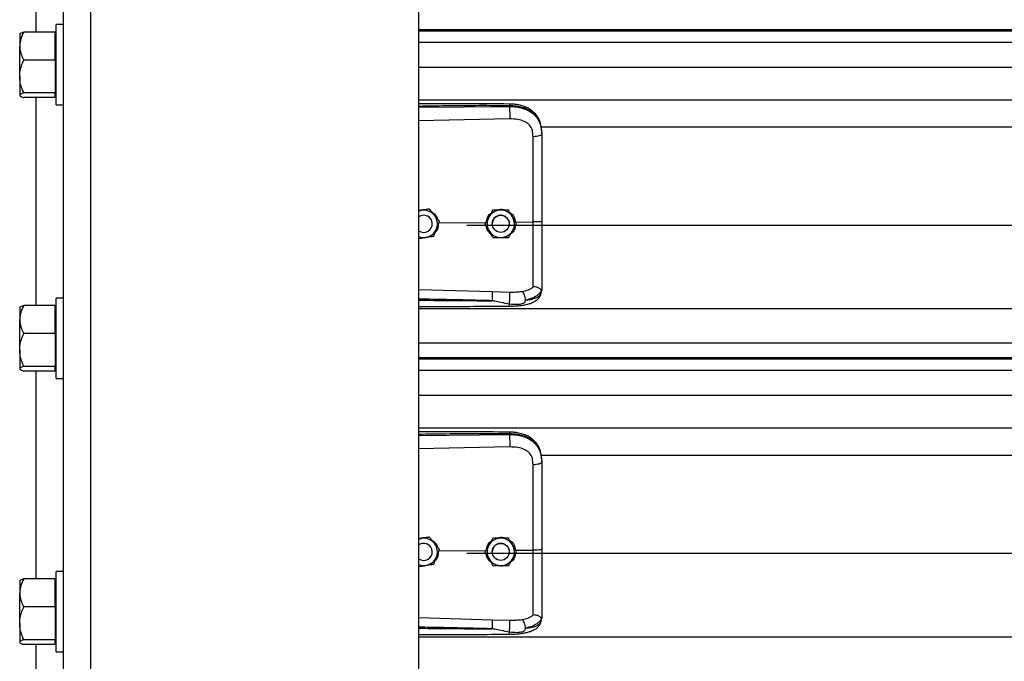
# Model space of a CAD drawing. Header units: inches. Extents: x 170 to 284, y 215 to 248.
# Tile 339 of 656: x 202.25 to 202.867, y 220.923 to 221.325. Entities that reach past the tile are written whole.
import ezdxf

# ---------------------------------------------------------------- set-up
doc = ezdxf.new("R2010")
doc.units = ezdxf.units.IN
doc.header["$LTSCALE"] = 0.25
doc.header["$MEASUREMENT"] = 0
doc.layers.add('RH FRONT OF HOOD', color=7, linetype='Continuous')

msp = doc.modelspace()

# ---------------------------------------------------------------- linework, layer by layer
at = {"layer": 'RH FRONT OF HOOD'}
for p, q in [((202.27776, 220.1328), (202.27776, 224.45638)), ((202.29488, 220.1328), (202.29488, 224.34448)), ((202.50032, 220.1328), (202.50032, 224.33325)), ((202.26064, 221.31755), (202.26064, 221.44767)), ((202.27776, 221.32216), (202.27317, 221.32216)), ((202.27317, 221.27186), (202.27317, 221.32216)), ((202.25059, 221.31649), (202.2504, 221.31627)), ((202.2504, 221.31627), (202.2504, 221.30872)), ((202.27262, 221.31755), (202.25297, 221.31755)), ((202.27262, 221.30872), (202.27262, 221.31755)), ((202.27317, 221.31627), (202.27262, 221.31627)), ((206.53264, 221.31889), (202.50032, 221.31889)), ((202.50032, 221.31825), (206.53264, 221.31825)), ((202.50032, 221.31123), (206.53264, 221.31123)), ((202.2504, 221.28963), (202.2504, 221.30872)), ((202.27262, 221.2999), (202.27262, 221.30872)), ((202.27262, 221.2999), (202.25297, 221.2999)), ((202.27262, 221.2999), (202.27262, 221.28963)), ((202.50032, 221.29555), (206.53264, 221.29555)), ((202.2504, 221.28963), (202.2504, 221.27791)), ((202.27262, 221.28963), (202.27262, 221.27936)), ((202.27262, 221.27936), (202.25297, 221.27936)), ((202.27262, 221.27791), (202.27262, 221.27936)), ((202.2504, 221.27791), (202.2504, 221.27774)), ((202.2504, 221.27774), (202.25059, 221.27752)), ((202.27262, 221.27646), (202.25297, 221.27646)), ((202.26064, 221.14634), (202.26064, 221.27646)), ((202.27262, 221.27646), (202.27262, 221.27791)), ((202.27262, 221.27774), (202.27317, 221.27774)), ((202.27317, 221.27186), (202.27776, 221.27186)), ((202.50032, 221.27516), (206.53264, 221.27516)), ((202.50032, 221.27041), (202.55717, 221.27095)), ((202.55717, 221.27095), (202.55717, 221.27136)), ((202.55727, 221.26316), (202.50032, 221.26195)), ((202.57687, 221.25808), (206.45609, 221.25808)), ((202.57737, 221.25402), (202.57737, 221.25354)), ((202.5021, 221.20588), (202.50032, 221.20559)), ((202.50698, 221.20668), (202.50605, 221.20653)), ((202.50698, 221.20668), (202.50698, 221.20668)), ((202.54662, 221.20592), (202.54662, 221.20592)), ((202.5565, 221.20607), (202.5565, 221.20607)), ((202.51286, 221.19804), (202.54256, 221.19833)), ((202.51323, 221.19902), (202.51323, 221.19902)), ((202.561, 221.1985), (202.57191, 221.19861)), ((202.50882, 221.19743), (202.50882, 221.19743)), ((202.53049, 221.19669), (206.50248, 221.19669)), ((202.5418, 221.19729), (202.5418, 221.19729)), ((202.54634, 221.19743), (202.54634, 221.19743)), ((202.55704, 221.19743), (202.55704, 221.19743)), ((202.56157, 221.19758), (202.56157, 221.19758)), ((202.50032, 221.15628), (202.54626, 221.15495)), ((202.54626, 221.15495), (202.55725, 221.15468)), ((202.57703, 221.15397), (202.57737, 221.15595)), ((202.57737, 221.15648), (202.57737, 221.15595)), ((202.27776, 221.15095), (202.27317, 221.15095)), ((202.27317, 221.10065), (202.27317, 221.15095)), ((202.25059, 221.14528), (202.2504, 221.14506)), ((202.2504, 221.14506), (202.2504, 221.13752)), ((202.27262, 221.14634), (202.25297, 221.14634)), ((202.27262, 221.13752), (202.27262, 221.14634)), ((202.27317, 221.14506), (202.27262, 221.14506)), ((202.50032, 221.14431), (206.53264, 221.14431)), ((202.2504, 221.11842), (202.2504, 221.13752)), ((202.27262, 221.12869), (202.27262, 221.13752)), ((202.27262, 221.12869), (202.25297, 221.12869)), ((202.27262, 221.12869), (202.27262, 221.11842)), ((202.2504, 221.11842), (202.2504, 221.1067)), ((202.27262, 221.11842), (202.27262, 221.10815)), ((202.50032, 221.12293), (206.53264, 221.12293)), ((206.53264, 221.11344), (202.50032, 221.11344)), ((202.50032, 221.1128), (206.53264, 221.1128)), ((202.2504, 221.1067), (202.2504, 221.10654)), ((202.2504, 221.10654), (202.25059, 221.10632)), ((202.27262, 221.10815), (202.25297, 221.10815)), ((202.27262, 221.1067), (202.27262, 221.10815)), ((202.27262, 221.10526), (202.27262, 221.1067)), ((202.27262, 221.10654), (202.27317, 221.10654)), ((202.50032, 221.10578), (206.53264, 221.10578)), ((202.27262, 221.10526), (202.25297, 221.10526)), ((202.26064, 220.97514), (202.26064, 221.10526)), ((202.27317, 221.10065), (202.27776, 221.10065)), ((202.50032, 221.0901), (206.53264, 221.0901)), ((202.50032, 221.06971), (206.53264, 221.06971)), ((202.50032, 221.06496), (202.55717, 221.0655)), ((202.55717, 221.0655), (202.55717, 221.06591)), ((202.55727, 221.05771), (202.50032, 221.0565)), ((202.57687, 221.05264), (206.45609, 221.05264)), ((202.57737, 221.04858), (202.57737, 221.04809)), ((202.50698, 221.00123), (202.50605, 221.00108)), ((202.50698, 221.00123), (202.50698, 221.00123)), ((202.54662, 221.00047), (202.54662, 221.00047)), ((202.5565, 221.00062), (202.5565, 221.00062)), ((202.5021, 221.00044), (202.50032, 221.00015)), ((202.50882, 220.99199), (202.50882, 220.99199)), ((202.51286, 220.99259), (202.54256, 220.99288)), ((202.51323, 220.99358), (202.51323, 220.99358)), ((202.53049, 220.99124), (206.50248, 220.99124)), ((202.5418, 220.99184), (202.5418, 220.99184)), ((202.54634, 220.99199), (202.54634, 220.99199)), ((202.55704, 220.99199), (202.55704, 220.99199)), ((202.561, 220.99305), (202.57191, 220.99316)), ((202.56157, 220.99214), (202.56157, 220.99214)), ((202.27776, 220.97974), (202.27317, 220.97974)), ((202.27317, 220.92944), (202.27317, 220.97974)), ((202.25059, 220.97408), (202.2504, 220.97385)), ((202.2504, 220.97385), (202.2504, 220.96631)), ((202.27262, 220.97514), (202.25297, 220.97514)), ((202.27262, 220.96631), (202.27262, 220.97514)), ((202.27317, 220.97385), (202.27262, 220.97385)), ((202.2504, 220.94722), (202.2504, 220.96631)), ((202.27262, 220.95749), (202.27262, 220.96631)), ((202.27262, 220.95749), (202.25297, 220.95749)), ((202.27262, 220.95749), (202.27262, 220.94722)), ((202.2504, 220.94722), (202.2504, 220.9355)), ((202.27262, 220.94722), (202.27262, 220.93694)), ((202.50032, 220.95083), (202.54626, 220.9495)), ((202.54626, 220.9495), (202.55725, 220.94924)), ((202.57703, 220.94852), (202.57737, 220.95051)), ((202.57737, 220.95104), (202.57737, 220.95051)), ((202.50032, 220.93886), (206.53264, 220.93886)), ((202.2504, 220.9355), (202.2504, 220.93533)), ((202.2504, 220.93533), (202.25059, 220.93511)), ((202.27262, 220.93694), (202.25297, 220.93694)), ((202.27262, 220.93405), (202.25297, 220.93405)), ((202.26064, 220.80393), (202.26064, 220.93405)), ((202.27262, 220.9355), (202.27262, 220.93694)), ((202.27262, 220.93405), (202.27262, 220.9355)), ((202.27262, 220.93533), (202.27317, 220.93533)), ((202.27317, 220.92944), (202.27776, 220.92944))]:
    msp.add_line(p, q, dxfattribs=at)
at = {"layer": 'RH FRONT OF HOOD', "flags": 128}
for points in [[(202.57737, 221.25354), (202.57726, 221.25324), (202.57695, 221.25296), (202.57645, 221.25269), (202.57578, 221.25246), (202.57495, 221.25227), (202.57401, 221.25212), (202.57298, 221.25203), (202.57191, 221.25199)], [(202.50032, 221.20539), (202.50101, 221.20563), (202.5021, 221.20588)], [(202.55628, 221.20018), (202.55688, 221.1987), (202.55704, 221.19743)], [(202.57737, 221.04809), (202.57726, 221.04779), (202.57695, 221.04751), (202.57645, 221.04724), (202.57578, 221.04701), (202.57495, 221.04682), (202.57401, 221.04667), (202.57298, 221.04658), (202.57191, 221.04654)], [(202.50032, 220.99995), (202.50101, 221.00018), (202.5021, 221.00044)], [(202.55628, 220.99473), (202.55688, 220.99326), (202.55704, 220.99199)]]:
    msp.add_lwpolyline(points, dxfattribs=at)
at = {"layer": 'RH FRONT OF HOOD'}
for centre in [(202.55169, 221.19743), (202.55169, 220.99199)]:
    msp.add_circle(centre, 0.00535, dxfattribs=at)
for centre, radius, start, end in [((202.50347, 221.19743), 0.00856, 39.24773, 99.24773), ((202.55169, 221.19743), 0.00856, 90.85968, 150.85968), ((202.55169, 221.19743), 0.00856, 30.85968, 90.85968), ((202.50347, 221.19743), 0.00535, 39.24773, 126.0719), ((202.50347, 221.19743), 0.00535, 300.00974, 126.0719), ((202.50347, 221.19743), 0.00535, 0, 39.24773), ((202.50347, 221.19743), 0.00856, 339.24773, 39.24773), ((202.55169, 221.19743), 0.00856, 150.85968, 210.85968), ((202.55169, 221.19743), 0.00535, 30.85968, 180), ((202.55169, 221.19743), 0.00856, 330.85968, 30.85968), ((202.50347, 221.19743), 0.00535, 233.9281, 300.00974), ((202.50347, 221.19743), 0.00856, 279.24773, 339.24773), ((202.55169, 221.19743), 0.00856, 210.85968, 270.85968), ((202.55169, 221.19743), 0.00856, 270.85968, 330.85968), ((202.50347, 221.19743), 0.00856, 248.40768, 279.24773), ((202.50347, 220.99199), 0.00856, 39.24773, 99.24773), ((202.55169, 220.99199), 0.00856, 90.85968, 150.85968), ((202.55169, 220.99199), 0.00856, 30.85968, 90.85968), ((202.50347, 220.99199), 0.00535, 39.24773, 126.0719), ((202.50347, 220.99199), 0.00535, 300.00974, 126.0719), ((202.50347, 220.99199), 0.00535, 0, 39.24773), ((202.50347, 220.99199), 0.00856, 339.24773, 39.24773), ((202.55169, 220.99199), 0.00856, 150.85968, 210.85968), ((202.55169, 220.99199), 0.00535, 30.85968, 180), ((202.55169, 220.99199), 0.00856, 330.85968, 30.85968), ((202.50347, 220.99199), 0.00856, 279.24773, 339.24773), ((202.50347, 220.99199), 0.00535, 233.9281, 300.00974), ((202.50347, 220.99199), 0.00856, 248.40768, 279.24773), ((202.55169, 220.99199), 0.00856, 210.85968, 270.85968), ((202.55169, 220.99199), 0.00856, 270.85968, 330.85968)]:
    msp.add_arc(centre, radius, start, end, dxfattribs=at)
for points, knots in [([(202.25297, 221.31755), (202.25229, 221.31618), (202.25092, 221.31338), (202.2504, 221.31033), (202.2504, 221.30877), (202.2504, 221.30872)], [0, 0, 0, 0, 0.484341, 0.986328, 1, 1, 1, 1]), ([(202.25066, 221.31643), (202.25071, 221.31652), (202.25089, 221.31682), (202.25185, 221.3172), (202.25271, 221.31747), (202.25297, 221.31755)], [0, 0, 0, 0, 0.237471, 0.77815, 1, 1, 1, 1]), ([(202.2504, 221.30872), (202.25049, 221.30749), (202.25069, 221.30497), (202.25185, 221.30205), (202.25271, 221.30038), (202.25297, 221.2999)], [0, 0, 0, 0, 0.4062906, 0.8272664, 1, 1, 1, 1]), ([(202.2504, 221.28963), (202.2504, 221.28986), (202.25042, 221.2914), (202.25084, 221.29427), (202.25187, 221.29745), (202.25269, 221.29929), (202.25297, 221.2999)], [0, 0, 0, 0, 0.066532, 0.435283, 0.814551, 1, 1, 1, 1]), ([(202.25297, 221.27936), (202.25258, 221.28023), (202.25168, 221.28228), (202.25064, 221.28571), (202.25048, 221.28831), (202.2504, 221.28963)], [0, 0, 0, 0, 0.26546, 0.628076, 1, 1, 1, 1]), ([(202.25297, 221.27936), (202.25229, 221.27913), (202.25092, 221.27867), (202.2504, 221.27817), (202.2504, 221.27792), (202.2504, 221.27791)], [0, 0, 0, 0, 0.484341, 0.986328, 1, 1, 1, 1]), ([(202.2504, 221.27791), (202.25049, 221.27771), (202.25069, 221.27729), (202.25185, 221.27681), (202.25271, 221.27654), (202.25297, 221.27646)], [0, 0, 0, 0, 0.406291, 0.827266, 1, 1, 1, 1]), ([(202.55715, 221.27245), (202.54794, 221.27252), (202.52985, 221.27265), (202.5109, 221.2726), (202.50118, 221.27254), (202.50032, 221.27254)], [0, 0, 0, 0, 0.486583, 0.954841, 1, 1, 1, 1]), ([(202.57728, 221.25607), (202.57716, 221.25714), (202.57695, 221.25908), (202.5762, 221.26159), (202.57534, 221.2635), (202.57427, 221.26526), (202.57295, 221.26685), (202.57148, 221.26814), (202.57011, 221.2691), (202.56867, 221.26993), (202.56629, 221.271), (202.56335, 221.27181), (202.56004, 221.27234), (202.55815, 221.27241), (202.55715, 221.27245)], [0, 0, 0, 0, 0.108447, 0.196305, 0.269183, 0.327997, 0.41496, 0.491641, 0.538976, 0.594191, 0.669415, 0.814855, 0.902261, 1, 1, 1, 1]), ([(202.55715, 221.27244), (202.55715, 221.27244), (202.55716, 221.27245), (202.55716, 221.27234), (202.55717, 221.27205), (202.55717, 221.27163), (202.55717, 221.27136)], [0, 0, 0, 0, 0.097876, 0.335386, 0.567961, 1, 1, 1, 1]), ([(202.55717, 221.27136), (202.55087, 221.2714), (202.53763, 221.27148), (202.51868, 221.2713), (202.50604, 221.27108), (202.50032, 221.27098)], [0, 0, 0, 0, 0.33267, 0.698436, 1, 1, 1, 1]), ([(202.57737, 221.25402), (202.5773, 221.25538), (202.57719, 221.25794), (202.57622, 221.26143), (202.57493, 221.26384), (202.57356, 221.26555), (202.57248, 221.26659), (202.57142, 221.26742), (202.57043, 221.26808), (202.5692, 221.26877), (202.5676, 221.2695), (202.56494, 221.27041), (202.5614, 221.27117), (202.5585, 221.2713), (202.55717, 221.27136)], [0, 0, 0, 0, 0.130716, 0.246761, 0.357793, 0.417097, 0.479148, 0.517715, 0.55909, 0.603295, 0.663348, 0.735369, 0.879208, 1, 1, 1, 1]), ([(202.55717, 221.27095), (202.55719, 221.27037), (202.55724, 221.26918), (202.55728, 221.26695), (202.55729, 221.26477), (202.55728, 221.26368), (202.55727, 221.26316)], [0, 0, 0, 0, 0.240694, 0.5, 0.759306, 1, 1, 1, 1]), ([(202.55717, 221.27095), (202.55837, 221.27092), (202.5608, 221.27085), (202.56413, 221.27023), (202.56711, 221.26929), (202.56964, 221.26808), (202.57189, 221.26653), (202.57375, 221.2647), (202.57524, 221.26256), (202.57641, 221.26001), (202.57721, 221.25693), (202.57731, 221.25468), (202.57737, 221.25354)], [0, 0, 0, 0, 0.109401, 0.222347, 0.315179, 0.410223, 0.501275, 0.594601, 0.683449, 0.774533, 0.885821, 1, 1, 1, 1]), ([(202.57148, 221.25592), (202.57148, 221.25592), (202.57138, 221.25628), (202.57089, 221.25769), (202.56935, 221.25989), (202.56628, 221.26179), (202.56217, 221.263), (202.55901, 221.2631), (202.55727, 221.26316)], [0, 0, 0, 0, 0.000004, 0.065095, 0.26167, 0.475311, 0.709366, 1, 1, 1, 1]), ([(202.57191, 221.25199), (202.57184, 221.25331), (202.57177, 221.25464), (202.57148, 221.25592), (202.57148, 221.25592)], [0, 0, 0, 0, 0.99998, 1, 1, 1, 1]), ([(202.57737, 221.25354), (202.57737, 221.24991), (202.57737, 221.24264), (202.57737, 221.23155), (202.57737, 221.22037), (202.57737, 221.2094), (202.57737, 221.20216), (202.57737, 221.19868)], [0, 0, 0, 0, 0.202757, 0.406104, 0.60886, 0.812207, 1, 1, 1, 1]), ([(202.57191, 221.19861), (202.57191, 221.19861), (202.57191, 221.20199), (202.57191, 221.20904), (202.57191, 221.21971), (202.57191, 221.23059), (202.57191, 221.24138), (202.57191, 221.24845), (202.57191, 221.25199)], [0, 0, 0, 0, 0.000001, 0.187792, 0.390844, 0.593896, 0.796948, 1, 1, 1, 1]), ([(202.50032, 221.20571), (202.50116, 221.20599), (202.50257, 221.20647), (202.50404, 221.20635), (202.50464, 221.2063)], [0, 0, 0, 0, 0.5943977, 1, 1, 1, 1]), ([(202.50698, 221.20668), (202.5063, 221.20657), (202.50493, 221.20635), (202.50327, 221.20607), (202.50232, 221.20592), (202.5021, 221.20588)], [0, 0, 0, 0, 0.4299704, 0.8700602, 1, 1, 1, 1]), ([(202.5101, 221.20285), (202.50998, 221.203), (202.50901, 221.20419), (202.50795, 221.20549), (202.50707, 221.20656), (202.50698, 221.20668)], [0, 0, 0, 0, 0.115647, 0.904534, 1, 1, 1, 1]), ([(202.5101, 221.20285), (202.50998, 221.203), (202.50901, 221.20419), (202.50795, 221.20549), (202.50707, 221.20656), (202.50698, 221.20668)], [0, 0, 0, 0, 0.115647, 0.904534, 1, 1, 1, 1]), ([(202.50825, 221.20498), (202.5089, 221.20456), (202.51039, 221.20357), (202.51169, 221.20184), (202.51197, 221.2006), (202.51202, 221.20036)], [0, 0, 0, 0, 0.381422, 0.875754, 1, 1, 1, 1]), ([(202.54272, 221.19893), (202.54288, 221.19969), (202.54326, 221.20144), (202.54439, 221.20328), (202.54543, 221.20401), (202.54563, 221.20415)], [0, 0, 0, 0, 0.377677, 0.881161, 1, 1, 1, 1]), ([(202.54662, 221.20592), (202.54628, 221.20532), (202.54561, 221.20411), (202.54479, 221.20264), (202.54432, 221.2018), (202.54421, 221.2016)], [0, 0, 0, 0, 0.42997, 0.87006, 1, 1, 1, 1]), ([(202.54662, 221.20592), (202.54628, 221.20532), (202.54561, 221.20411), (202.54479, 221.20264), (202.54432, 221.2018), (202.54421, 221.2016)], [0, 0, 0, 0, 0.42997, 0.87006, 1, 1, 1, 1]), ([(202.55156, 221.206), (202.55029, 221.20598), (202.54859, 221.20595), (202.54701, 221.20593), (202.54662, 221.20592)], [0, 0, 0, 0, 0.749773, 1, 1, 1, 1]), ([(202.55156, 221.20599), (202.55029, 221.20597), (202.54859, 221.20595), (202.54701, 221.20593), (202.54662, 221.20592)], [0, 0, 0, 0, 0.749773, 1, 1, 1, 1]), ([(202.54876, 221.20595), (202.54933, 221.20617), (202.55051, 221.20661), (202.55256, 221.20666), (202.55389, 221.20626), (202.55461, 221.20604)], [0, 0, 0, 0, 0.30274, 0.628644, 1, 1, 1, 1]), ([(202.5565, 221.20607), (202.55581, 221.20606), (202.55443, 221.20604), (202.55274, 221.20601), (202.55178, 221.206), (202.55156, 221.20599)], [0, 0, 0, 0, 0.42997, 0.87006, 1, 1, 1, 1]), ([(202.5565, 221.20607), (202.55581, 221.20606), (202.55443, 221.20604), (202.55274, 221.20601), (202.55178, 221.206), (202.55156, 221.206)], [0, 0, 0, 0, 0.42997, 0.87006, 1, 1, 1, 1]), ([(202.55903, 221.20183), (202.55893, 221.20199), (202.55815, 221.20331), (202.55729, 221.20475), (202.55658, 221.20594), (202.5565, 221.20607)], [0, 0, 0, 0, 0.115647, 0.904534, 1, 1, 1, 1]), ([(202.55903, 221.20183), (202.55893, 221.202), (202.55815, 221.20331), (202.55729, 221.20475), (202.55658, 221.20594), (202.5565, 221.20607)], [0, 0, 0, 0, 0.115647, 0.904534, 1, 1, 1, 1]), ([(202.55737, 221.20461), (202.55762, 221.20446), (202.55875, 221.20377), (202.56023, 221.20168), (202.56073, 221.19958), (202.561, 221.1985)], [0, 0, 0, 0, 0.117443, 0.542782, 1, 1, 1, 1]), ([(202.51323, 221.19902), (202.51297, 221.19935), (202.51197, 221.20057), (202.51089, 221.20188), (202.5101, 221.20285)], [0, 0, 0, 0, 0.264307, 1, 1, 1, 1]), ([(202.51323, 221.19902), (202.51297, 221.19935), (202.51197, 221.20057), (202.51089, 221.20189), (202.5101, 221.20285)], [0, 0, 0, 0, 0.264307, 1, 1, 1, 1]), ([(202.51148, 221.1944), (202.51193, 221.19559), (202.51253, 221.19718), (202.51309, 221.19865), (202.51323, 221.19902)], [0, 0, 0, 0, 0.749773, 1, 1, 1, 1]), ([(202.54421, 221.2016), (202.54359, 221.20049), (202.54276, 221.19901), (202.54199, 221.19763), (202.5418, 221.19729)], [0, 0, 0, 0, 0.7497734, 1, 1, 1, 1]), ([(202.54421, 221.2016), (202.54359, 221.20049), (202.54276, 221.19901), (202.54199, 221.19763), (202.5418, 221.19729)], [0, 0, 0, 0, 0.749773, 1, 1, 1, 1]), ([(202.56157, 221.19758), (202.56136, 221.19794), (202.56054, 221.1993), (202.55967, 221.20075), (202.55903, 221.20183)], [0, 0, 0, 0, 0.264307, 1, 1, 1, 1]), ([(202.56157, 221.19758), (202.56136, 221.19794), (202.56054, 221.1993), (202.55967, 221.20076), (202.55903, 221.20183)], [0, 0, 0, 0, 0.264307, 1, 1, 1, 1]), ([(202.57737, 221.19868), (202.57729, 221.19866), (202.57712, 221.19864), (202.57587, 221.19861), (202.57407, 221.1986), (202.57263, 221.1986), (202.57191, 221.19861)], [0, 0, 0, 0, 0.250001, 0.500001, 0.750001, 1, 1, 1, 1]), ([(202.57191, 221.15792), (202.57191, 221.15818), (202.57191, 221.15975), (202.57191, 221.16318), (202.57191, 221.16879), (202.57191, 221.17523), (202.57191, 221.18245), (202.57191, 221.19033), (202.57191, 221.19585), (202.57191, 221.19861), (202.57191, 221.19861)], [0, 0, 0, 0, 0.031558, 0.189146, 0.346734, 0.504328, 0.661923, 0.83096, 0.999998, 1, 1, 1, 1]), ([(202.57737, 221.19868), (202.57737, 221.19564), (202.57737, 221.18946), (202.57737, 221.18068), (202.57737, 221.17251), (202.57737, 221.16593), (202.57737, 221.16054), (202.57737, 221.15784), (202.57737, 221.15648)], [0, 0, 0, 0, 0.187091, 0.380392, 0.555876, 0.736448, 0.867195, 1, 1, 1, 1]), ([(202.50973, 221.18978), (202.50997, 221.19042), (202.51046, 221.19171), (202.51106, 221.19329), (202.5114, 221.1942), (202.51148, 221.1944)], [0, 0, 0, 0, 0.42997, 0.87006, 1, 1, 1, 1]), ([(202.51256, 221.19727), (202.51249, 221.19644), (202.51233, 221.19468), (202.51148, 221.19287), (202.51069, 221.19217), (202.5106, 221.19209)], [0, 0, 0, 0, 0.439592, 0.936516, 1, 1, 1, 1]), ([(202.54434, 221.19304), (202.54424, 221.19321), (202.54345, 221.19452), (202.54259, 221.19596), (202.54188, 221.19716), (202.5418, 221.19729)], [0, 0, 0, 0, 0.115647, 0.904534, 1, 1, 1, 1]), ([(202.54562, 221.1909), (202.54497, 221.19156), (202.54362, 221.19293), (202.54272, 221.1948), (202.54267, 221.19582), (202.54267, 221.19583)], [0, 0, 0, 0, 0.479701, 0.993135, 1, 1, 1, 1]), ([(202.54687, 221.1888), (202.54666, 221.18916), (202.54585, 221.19052), (202.54498, 221.19197), (202.54434, 221.19304)], [0, 0, 0, 0, 0.264307, 1, 1, 1, 1]), ([(202.55676, 221.18895), (202.55709, 221.18955), (202.55776, 221.19076), (202.55858, 221.19223), (202.55906, 221.19307), (202.55916, 221.19327)], [0, 0, 0, 0, 0.42997, 0.87006, 1, 1, 1, 1]), ([(202.56089, 221.19636), (202.56078, 221.19565), (202.56051, 221.19398), (202.55936, 221.19206), (202.55823, 221.1912), (202.55786, 221.19093)], [0, 0, 0, 0, 0.335649, 0.786425, 1, 1, 1, 1]), ([(202.55916, 221.19327), (202.55978, 221.19438), (202.56061, 221.19586), (202.56138, 221.19724), (202.56157, 221.19758)], [0, 0, 0, 0, 0.7497734, 1, 1, 1, 1]), ([(202.50032, 221.18825), (202.50088, 221.18834), (202.50214, 221.18854), (202.50368, 221.18879), (202.50463, 221.18895), (202.50485, 221.18899)], [0, 0, 0, 0, 0.38442, 0.859677, 1, 1, 1, 1]), ([(202.50485, 221.18899), (202.50611, 221.18919), (202.50778, 221.18946), (202.50934, 221.18972), (202.50973, 221.18978)], [0, 0, 0, 0, 0.749773, 1, 1, 1, 1]), ([(202.54687, 221.1888), (202.54756, 221.18881), (202.54894, 221.18883), (202.55063, 221.18886), (202.55159, 221.18887), (202.55181, 221.18888)], [0, 0, 0, 0, 0.42997, 0.87006, 1, 1, 1, 1]), ([(202.55396, 221.18891), (202.55386, 221.18887), (202.55309, 221.18857), (202.55179, 221.18851), (202.55069, 221.18876), (202.55029, 221.18885)], [0, 0, 0, 0, 0.081672, 0.673462, 1, 1, 1, 1]), ([(202.55181, 221.18888), (202.55309, 221.18889), (202.55478, 221.18892), (202.55636, 221.18894), (202.55676, 221.18895)], [0, 0, 0, 0, 0.749773, 1, 1, 1, 1]), ([(202.54626, 221.15495), (202.54627, 221.15471), (202.54628, 221.15434), (202.54627, 221.15348), (202.54627, 221.1527), (202.54625, 221.15184), (202.54623, 221.15068), (202.5462, 221.14984), (202.54618, 221.14929)], [0, 0, 0, 0, 0.239451, 0.368346, 0.499976, 0.631611, 0.760516, 1, 1, 1, 1]), ([(202.55716, 221.14711), (202.55718, 221.14735), (202.55721, 221.14786), (202.55725, 221.14887), (202.55729, 221.15006), (202.55731, 221.15133), (202.55732, 221.15253), (202.55731, 221.15353), (202.55728, 221.15427), (202.55726, 221.15455), (202.55725, 221.15468)], [0, 0, 0, 0, 0.1098512, 0.2317256, 0.3631777, 0.5, 0.6368223, 0.7682744, 0.8901488, 1, 1, 1, 1]), ([(202.55725, 221.15468), (202.5586, 221.15468), (202.5613, 221.15466), (202.56381, 221.15495), (202.56506, 221.15509)], [0, 0, 0, 0, 0.500392, 1, 1, 1, 1]), ([(202.56507, 221.15509), (202.56645, 221.15538), (202.56853, 221.15582), (202.57071, 221.15686), (202.57151, 221.15756), (202.57191, 221.15792)], [0, 0, 0, 0, 0.490199, 0.7438847, 1, 1, 1, 1]), ([(202.56716, 221.14969), (202.56714, 221.15022), (202.56709, 221.15132), (202.56661, 221.15298), (202.56591, 221.15437), (202.56534, 221.15486), (202.56507, 221.15509)], [0, 0, 0, 0, 0.240562, 0.499746, 0.759069, 1, 1, 1, 1]), ([(202.57717, 221.15623), (202.5769, 221.15551), (202.57633, 221.15403), (202.57428, 221.15219), (202.57129, 221.15064), (202.56856, 221.15001), (202.56716, 221.14969)], [0, 0, 0, 0, 0.230526, 0.473488, 0.729738, 1, 1, 1, 1]), ([(202.57717, 221.15623), (202.57712, 221.15622), (202.57702, 221.15621), (202.57673, 221.15639), (202.57626, 221.15672), (202.57539, 221.1573), (202.57391, 221.15792), (202.57257, 221.15792), (202.57191, 221.15792)], [0, 0, 0, 0, 0.1136769, 0.2333502, 0.3620694, 0.5019164, 0.7557449, 1, 1, 1, 1]), ([(202.57737, 221.15648), (202.57737, 221.15648), (202.57737, 221.15647), (202.57736, 221.15637), (202.57726, 221.15629), (202.57717, 221.15622)], [0, 0, 0, 0, 0.011935, 0.118982, 1, 1, 1, 1]), ([(202.54618, 221.14929), (202.54228, 221.14939), (202.53401, 221.1496), (202.5209, 221.14988), (202.50995, 221.15009), (202.50294, 221.15022), (202.50076, 221.15026), (202.50032, 221.15027)], [0, 0, 0, 0, 0.25516, 0.541071, 0.857735, 0.971288, 1, 1, 1, 1]), ([(202.50032, 221.14962), (202.50292, 221.14959), (202.50799, 221.14953), (202.51555, 221.14945), (202.5232, 221.14938), (202.53096, 221.14933), (202.53868, 221.14929), (202.54372, 221.14929), (202.54618, 221.14929)], [0, 0, 0, 0, 0.169941, 0.331425, 0.494842, 0.670531, 0.838916, 1, 1, 1, 1]), ([(202.55716, 221.14711), (202.55538, 221.14746), (202.55232, 221.14805), (202.54889, 221.14877), (202.54715, 221.14913), (202.54665, 221.14923), (202.5465, 221.14926), (202.54645, 221.14927)], [0, 0, 0, 0, 0.50228, 0.861696, 0.958427, 0.986103, 1, 1, 1, 1]), ([(202.55711, 221.14586), (202.5586, 221.1459), (202.56138, 221.14596), (202.56512, 221.14639), (202.56799, 221.14695), (202.57009, 221.14755), (202.57168, 221.14816), (202.57305, 221.14886), (202.57433, 221.14974), (202.57545, 221.15082), (202.57647, 221.15223), (202.57682, 221.15334), (202.57701, 221.15392)], [0, 0, 0, 0, 0.169691, 0.317141, 0.442436, 0.538436, 0.608329, 0.684096, 0.742678, 0.815168, 0.901564, 1, 1, 1, 1]), ([(202.56717, 221.14969), (202.56709, 221.14932), (202.56699, 221.1488), (202.56661, 221.1482), (202.56619, 221.14777), (202.56539, 221.14733), (202.56391, 221.14697), (202.56115, 221.14673), (202.55876, 221.14696), (202.55716, 221.14711)], [0, 0, 0, 0, 0.100127, 0.139586, 0.189714, 0.258234, 0.369736, 0.580348, 1, 1, 1, 1]), ([(202.56717, 221.14969), (202.56771, 221.14975), (202.56902, 221.14989), (202.57042, 221.15011), (202.57137, 221.15031), (202.5726, 221.15059), (202.57429, 221.15115), (202.57611, 221.15228), (202.57672, 221.15339), (202.57703, 221.15397)], [0, 0, 0, 0, 0.109188, 0.260819, 0.307798, 0.335524, 0.562789, 0.774954, 1, 1, 1, 1]), ([(202.25297, 221.14634), (202.25229, 221.14497), (202.25092, 221.14218), (202.2504, 221.13913), (202.2504, 221.13756), (202.2504, 221.13752)], [0, 0, 0, 0, 0.484341, 0.986328, 1, 1, 1, 1]), ([(202.25066, 221.14523), (202.25071, 221.14532), (202.25089, 221.14562), (202.25185, 221.14599), (202.25271, 221.14626), (202.25297, 221.14634)], [0, 0, 0, 0, 0.237471, 0.77815, 1, 1, 1, 1]), ([(202.50032, 221.14572), (202.50399, 221.14572), (202.51546, 221.14573), (202.53439, 221.14575), (202.54966, 221.14583), (202.55711, 221.14586)], [0, 0, 0, 0, 0.1936599, 0.6060178, 1, 1, 1, 1]), ([(202.55711, 221.14588), (202.55711, 221.14588), (202.55712, 221.14581), (202.55713, 221.146), (202.55715, 221.14633), (202.55715, 221.14676), (202.55716, 221.14705), (202.55716, 221.14711)], [0, 0, 0, 0, 0.034367, 0.324567, 0.621015, 0.917463, 1, 1, 1, 1]), ([(202.2504, 221.13752), (202.25049, 221.13628), (202.25069, 221.13377), (202.25185, 221.13084), (202.25271, 221.12918), (202.25297, 221.12869)], [0, 0, 0, 0, 0.4062906, 0.8272664, 1, 1, 1, 1]), ([(202.2504, 221.11842), (202.2504, 221.11866), (202.25042, 221.1202), (202.25084, 221.12307), (202.25187, 221.12624), (202.25269, 221.12809), (202.25297, 221.12869)], [0, 0, 0, 0, 0.066532, 0.435283, 0.814551, 1, 1, 1, 1]), ([(202.25297, 221.10815), (202.25258, 221.10902), (202.25168, 221.11108), (202.25064, 221.11451), (202.25048, 221.11711), (202.2504, 221.11842)], [0, 0, 0, 0, 0.26546, 0.628076, 1, 1, 1, 1]), ([(202.25297, 221.10815), (202.25229, 221.10792), (202.25092, 221.10747), (202.2504, 221.10697), (202.2504, 221.10671), (202.2504, 221.1067)], [0, 0, 0, 0, 0.4843414, 0.9863277, 1, 1, 1, 1]), ([(202.2504, 221.1067), (202.25049, 221.1065), (202.25069, 221.10609), (202.25185, 221.10561), (202.25271, 221.10533), (202.25297, 221.10526)], [0, 0, 0, 0, 0.406291, 0.827266, 1, 1, 1, 1]), ([(202.55715, 221.067), (202.54794, 221.06707), (202.52985, 221.06721), (202.5109, 221.06715), (202.50118, 221.0671), (202.50032, 221.06709)], [0, 0, 0, 0, 0.486583, 0.954841, 1, 1, 1, 1]), ([(202.55717, 221.06591), (202.55087, 221.06595), (202.53763, 221.06603), (202.51868, 221.06585), (202.50604, 221.06563), (202.50032, 221.06553)], [0, 0, 0, 0, 0.33267, 0.698436, 1, 1, 1, 1]), ([(202.57728, 221.05062), (202.57716, 221.05169), (202.57695, 221.05363), (202.5762, 221.05615), (202.57534, 221.05806), (202.57427, 221.05981), (202.57295, 221.0614), (202.57148, 221.06269), (202.57011, 221.06365), (202.56867, 221.06448), (202.56629, 221.06555), (202.56335, 221.06636), (202.56004, 221.06689), (202.55815, 221.06697), (202.55715, 221.067)], [0, 0, 0, 0, 0.108447, 0.196305, 0.269183, 0.327997, 0.41496, 0.491641, 0.538976, 0.594191, 0.669415, 0.814855, 0.902261, 1, 1, 1, 1]), ([(202.55715, 221.06699), (202.55715, 221.06699), (202.55716, 221.06701), (202.55716, 221.06689), (202.55717, 221.0666), (202.55717, 221.06618), (202.55717, 221.06591)], [0, 0, 0, 0, 0.097876, 0.335386, 0.567961, 1, 1, 1, 1]), ([(202.57737, 221.04858), (202.5773, 221.04993), (202.57719, 221.05249), (202.57622, 221.05599), (202.57493, 221.0584), (202.57356, 221.0601), (202.57248, 221.06114), (202.57142, 221.06197), (202.57043, 221.06263), (202.5692, 221.06333), (202.5676, 221.06405), (202.56494, 221.06496), (202.5614, 221.06572), (202.5585, 221.06585), (202.55717, 221.06591)], [0, 0, 0, 0, 0.130716, 0.246761, 0.357793, 0.417097, 0.479148, 0.517715, 0.55909, 0.603295, 0.663348, 0.735369, 0.879208, 1, 1, 1, 1]), ([(202.55717, 221.0655), (202.55719, 221.06492), (202.55724, 221.06373), (202.55728, 221.0615), (202.55729, 221.05933), (202.55728, 221.05824), (202.55727, 221.05771)], [0, 0, 0, 0, 0.240694, 0.5, 0.759306, 1, 1, 1, 1]), ([(202.55717, 221.0655), (202.55837, 221.06547), (202.5608, 221.0654), (202.56413, 221.06479), (202.56711, 221.06384), (202.56964, 221.06263), (202.57189, 221.06108), (202.57375, 221.05925), (202.57524, 221.05711), (202.57641, 221.05456), (202.57721, 221.05148), (202.57731, 221.04923), (202.57737, 221.04809)], [0, 0, 0, 0, 0.109401, 0.222347, 0.315179, 0.410223, 0.501275, 0.594601, 0.683449, 0.774533, 0.885821, 1, 1, 1, 1]), ([(202.57148, 221.05047), (202.57148, 221.05047), (202.57138, 221.05083), (202.57089, 221.05224), (202.56935, 221.05444), (202.56628, 221.05635), (202.56217, 221.05756), (202.55901, 221.05766), (202.55727, 221.05771)], [0, 0, 0, 0, 0.000004, 0.065095, 0.26167, 0.475311, 0.709366, 1, 1, 1, 1]), ([(202.57191, 221.04654), (202.57184, 221.04787), (202.57177, 221.04919), (202.57148, 221.05047), (202.57148, 221.05047)], [0, 0, 0, 0, 0.99998, 1, 1, 1, 1]), ([(202.57191, 220.99316), (202.57191, 220.99316), (202.57191, 220.99655), (202.57191, 221.00359), (202.57191, 221.01426), (202.57191, 221.02514), (202.57191, 221.03593), (202.57191, 221.043), (202.57191, 221.04654)], [0, 0, 0, 0, 0.000001, 0.187792, 0.390844, 0.593896, 0.796948, 1, 1, 1, 1]), ([(202.57737, 221.04809), (202.57737, 221.04446), (202.57737, 221.03719), (202.57737, 221.02611), (202.57737, 221.01492), (202.57737, 221.00396), (202.57737, 220.99671), (202.57737, 220.99323)], [0, 0, 0, 0, 0.202757, 0.406104, 0.60886, 0.812207, 1, 1, 1, 1]), ([(202.50032, 221.00027), (202.50116, 221.00055), (202.50257, 221.00102), (202.50404, 221.0009), (202.50464, 221.00085)], [0, 0, 0, 0, 0.594398, 1, 1, 1, 1]), ([(202.50698, 221.00123), (202.5063, 221.00112), (202.50493, 221.0009), (202.50327, 221.00063), (202.50232, 221.00047), (202.5021, 221.00044)], [0, 0, 0, 0, 0.42997, 0.87006, 1, 1, 1, 1]), ([(202.5101, 220.9974), (202.50998, 220.99755), (202.50901, 220.99874), (202.50795, 221.00004), (202.50707, 221.00111), (202.50698, 221.00123)], [0, 0, 0, 0, 0.1156469, 0.9045343, 1, 1, 1, 1]), ([(202.5101, 220.9974), (202.50998, 220.99756), (202.50901, 220.99874), (202.50795, 221.00004), (202.50707, 221.00112), (202.50698, 221.00123)], [0, 0, 0, 0, 0.115647, 0.904534, 1, 1, 1, 1]), ([(202.54662, 221.00047), (202.54628, 220.99987), (202.54561, 220.99866), (202.54479, 220.99719), (202.54432, 220.99635), (202.54421, 220.99616)], [0, 0, 0, 0, 0.42997, 0.87006, 1, 1, 1, 1]), ([(202.54662, 221.00047), (202.54628, 220.99988), (202.54561, 220.99867), (202.54479, 220.99719), (202.54432, 220.99635), (202.54421, 220.99616)], [0, 0, 0, 0, 0.42997, 0.87006, 1, 1, 1, 1]), ([(202.55156, 221.00055), (202.55029, 221.00053), (202.54859, 221.0005), (202.54701, 221.00048), (202.54662, 221.00047)], [0, 0, 0, 0, 0.749773, 1, 1, 1, 1]), ([(202.55156, 221.00055), (202.55029, 221.00053), (202.54859, 221.0005), (202.54701, 221.00048), (202.54662, 221.00047)], [0, 0, 0, 0, 0.749773, 1, 1, 1, 1]), ([(202.54876, 221.00051), (202.54933, 221.00072), (202.55051, 221.00116), (202.55256, 221.00122), (202.55389, 221.00081), (202.55461, 221.00059)], [0, 0, 0, 0, 0.30274, 0.628644, 1, 1, 1, 1]), ([(202.5565, 221.00062), (202.55581, 221.00061), (202.55443, 221.00059), (202.55274, 221.00056), (202.55178, 221.00055), (202.55156, 221.00055)], [0, 0, 0, 0, 0.4299704, 0.8700602, 1, 1, 1, 1]), ([(202.5565, 221.00062), (202.55581, 221.00061), (202.55443, 221.00059), (202.55274, 221.00057), (202.55178, 221.00055), (202.55156, 221.00055)], [0, 0, 0, 0, 0.42997, 0.87006, 1, 1, 1, 1]), ([(202.55903, 220.99638), (202.55893, 220.99655), (202.55815, 220.99786), (202.55729, 220.9993), (202.55658, 221.00049), (202.5565, 221.00062)], [0, 0, 0, 0, 0.115647, 0.904534, 1, 1, 1, 1]), ([(202.55903, 220.99638), (202.55893, 220.99655), (202.55815, 220.99786), (202.55729, 220.9993), (202.55658, 221.00049), (202.5565, 221.00062)], [0, 0, 0, 0, 0.115647, 0.904534, 1, 1, 1, 1]), ([(202.50825, 220.99954), (202.5089, 220.99911), (202.51039, 220.99813), (202.51169, 220.99639), (202.51197, 220.99516), (202.51202, 220.99491)], [0, 0, 0, 0, 0.381422, 0.875754, 1, 1, 1, 1]), ([(202.51323, 220.99358), (202.51297, 220.9939), (202.51197, 220.99512), (202.51089, 220.99644), (202.5101, 220.9974)], [0, 0, 0, 0, 0.264307, 1, 1, 1, 1]), ([(202.51323, 220.99358), (202.51297, 220.9939), (202.51197, 220.99512), (202.51089, 220.99644), (202.5101, 220.9974)], [0, 0, 0, 0, 0.264307, 1, 1, 1, 1]), ([(202.54421, 220.99616), (202.54359, 220.99504), (202.54276, 220.99356), (202.54199, 220.99218), (202.5418, 220.99184)], [0, 0, 0, 0, 0.749773, 1, 1, 1, 1]), ([(202.54421, 220.99616), (202.54359, 220.99505), (202.54276, 220.99356), (202.54199, 220.99219), (202.5418, 220.99184)], [0, 0, 0, 0, 0.749773, 1, 1, 1, 1]), ([(202.54272, 220.99349), (202.54288, 220.99424), (202.54326, 220.99599), (202.54439, 220.99783), (202.54543, 220.99856), (202.54563, 220.9987)], [0, 0, 0, 0, 0.377677, 0.881161, 1, 1, 1, 1]), ([(202.55737, 220.99916), (202.55762, 220.99901), (202.55875, 220.99833), (202.56023, 220.99623), (202.56073, 220.99414), (202.561, 220.99305)], [0, 0, 0, 0, 0.117443, 0.542782, 1, 1, 1, 1]), ([(202.56157, 220.99214), (202.56136, 220.99249), (202.56054, 220.99385), (202.55967, 220.99531), (202.55903, 220.99638)], [0, 0, 0, 0, 0.264307, 1, 1, 1, 1]), ([(202.56157, 220.99214), (202.56136, 220.9925), (202.56054, 220.99385), (202.55967, 220.99531), (202.55903, 220.99638)], [0, 0, 0, 0, 0.2643068, 1, 1, 1, 1]), ([(202.50973, 220.98433), (202.50997, 220.98497), (202.51046, 220.98627), (202.51106, 220.98784), (202.5114, 220.98875), (202.51148, 220.98895)], [0, 0, 0, 0, 0.42997, 0.87006, 1, 1, 1, 1]), ([(202.51256, 220.99182), (202.51249, 220.99099), (202.51233, 220.98923), (202.51148, 220.98743), (202.51069, 220.98672), (202.5106, 220.98665)], [0, 0, 0, 0, 0.439592, 0.936516, 1, 1, 1, 1]), ([(202.51148, 220.98895), (202.51193, 220.99014), (202.51253, 220.99173), (202.51309, 220.99321), (202.51323, 220.99358)], [0, 0, 0, 0, 0.749773, 1, 1, 1, 1]), ([(202.54434, 220.9876), (202.54424, 220.98776), (202.54345, 220.98908), (202.54259, 220.99052), (202.54188, 220.99171), (202.5418, 220.99184)], [0, 0, 0, 0, 0.115647, 0.904534, 1, 1, 1, 1]), ([(202.54562, 220.98545), (202.54497, 220.98611), (202.54362, 220.98749), (202.54272, 220.98936), (202.54267, 220.99037), (202.54267, 220.99038)], [0, 0, 0, 0, 0.4797011, 0.9931348, 1, 1, 1, 1]), ([(202.56089, 220.99092), (202.56078, 220.9902), (202.56051, 220.98853), (202.55936, 220.98661), (202.55823, 220.98576), (202.55786, 220.98548)], [0, 0, 0, 0, 0.335649, 0.786425, 1, 1, 1, 1]), ([(202.55916, 220.98782), (202.55978, 220.98893), (202.56061, 220.99041), (202.56138, 220.99179), (202.56157, 220.99214)], [0, 0, 0, 0, 0.7497734, 1, 1, 1, 1]), ([(202.57737, 220.99323), (202.57729, 220.99322), (202.57712, 220.99319), (202.57587, 220.99317), (202.57407, 220.99315), (202.57263, 220.99316), (202.57191, 220.99316)], [0, 0, 0, 0, 0.250001, 0.500001, 0.750001, 1, 1, 1, 1]), ([(202.57191, 220.95247), (202.57191, 220.95273), (202.57191, 220.95431), (202.57191, 220.95774), (202.57191, 220.96334), (202.57191, 220.96978), (202.57191, 220.977), (202.57191, 220.98488), (202.57191, 220.99041), (202.57191, 220.99316), (202.57191, 220.99316)], [0, 0, 0, 0, 0.031558, 0.189146, 0.346734, 0.504328, 0.661923, 0.83096, 0.999998, 1, 1, 1, 1]), ([(202.57737, 220.99323), (202.57737, 220.99019), (202.57737, 220.98402), (202.57737, 220.97523), (202.57737, 220.96706), (202.57737, 220.96048), (202.57737, 220.9551), (202.57737, 220.9524), (202.57737, 220.95104)], [0, 0, 0, 0, 0.187091, 0.380392, 0.555876, 0.736448, 0.867195, 1, 1, 1, 1]), ([(202.50032, 220.9828), (202.50088, 220.98289), (202.50214, 220.9831), (202.50368, 220.98335), (202.50463, 220.9835), (202.50485, 220.98354)], [0, 0, 0, 0, 0.38442, 0.859677, 1, 1, 1, 1]), ([(202.50485, 220.98354), (202.50611, 220.98374), (202.50778, 220.98402), (202.50934, 220.98427), (202.50973, 220.98433)], [0, 0, 0, 0, 0.749773, 1, 1, 1, 1]), ([(202.54687, 220.98335), (202.54666, 220.98371), (202.54585, 220.98507), (202.54498, 220.98652), (202.54434, 220.9876)], [0, 0, 0, 0, 0.264307, 1, 1, 1, 1]), ([(202.54687, 220.98335), (202.54756, 220.98336), (202.54894, 220.98338), (202.55063, 220.98341), (202.55159, 220.98342), (202.55181, 220.98343)], [0, 0, 0, 0, 0.42997, 0.87006, 1, 1, 1, 1]), ([(202.55396, 220.98346), (202.55386, 220.98342), (202.55309, 220.98312), (202.55179, 220.98306), (202.55069, 220.98331), (202.55029, 220.9834)], [0, 0, 0, 0, 0.081672, 0.673462, 1, 1, 1, 1]), ([(202.55181, 220.98343), (202.55309, 220.98345), (202.55478, 220.98347), (202.55636, 220.9835), (202.55676, 220.9835)], [0, 0, 0, 0, 0.749773, 1, 1, 1, 1]), ([(202.55676, 220.9835), (202.55709, 220.9841), (202.55776, 220.98531), (202.55858, 220.98678), (202.55906, 220.98763), (202.55916, 220.98782)], [0, 0, 0, 0, 0.42997, 0.87006, 1, 1, 1, 1]), ([(202.25297, 220.97514), (202.25229, 220.97376), (202.25092, 220.97097), (202.2504, 220.96792), (202.2504, 220.96635), (202.2504, 220.96631)], [0, 0, 0, 0, 0.484341, 0.986328, 1, 1, 1, 1]), ([(202.25066, 220.97402), (202.25071, 220.97411), (202.25089, 220.97441), (202.25185, 220.97478), (202.25271, 220.97506), (202.25297, 220.97514)], [0, 0, 0, 0, 0.237471, 0.77815, 1, 1, 1, 1]), ([(202.2504, 220.96631), (202.25049, 220.96508), (202.25069, 220.96256), (202.25185, 220.95964), (202.25271, 220.95797), (202.25297, 220.95749)], [0, 0, 0, 0, 0.406291, 0.827266, 1, 1, 1, 1]), ([(202.2504, 220.94722), (202.2504, 220.94745), (202.25042, 220.94899), (202.25084, 220.95186), (202.25187, 220.95504), (202.25269, 220.95688), (202.25297, 220.95749)], [0, 0, 0, 0, 0.066532, 0.435283, 0.814551, 1, 1, 1, 1]), ([(202.56507, 220.94964), (202.56645, 220.94993), (202.56853, 220.95037), (202.57071, 220.95141), (202.57151, 220.95211), (202.57191, 220.95247)], [0, 0, 0, 0, 0.490199, 0.743885, 1, 1, 1, 1]), ([(202.57717, 220.95079), (202.57712, 220.95078), (202.57702, 220.95076), (202.57673, 220.95095), (202.57626, 220.95128), (202.57539, 220.95186), (202.57391, 220.95247), (202.57257, 220.95247), (202.57191, 220.95247)], [0, 0, 0, 0, 0.113677, 0.23335, 0.362069, 0.501916, 0.755745, 1, 1, 1, 1]), ([(202.25297, 220.93694), (202.25258, 220.93781), (202.25168, 220.93987), (202.25064, 220.9433), (202.25048, 220.9459), (202.2504, 220.94722)], [0, 0, 0, 0, 0.26546, 0.628076, 1, 1, 1, 1]), ([(202.54626, 220.9495), (202.54627, 220.94926), (202.54628, 220.94889), (202.54627, 220.94803), (202.54627, 220.94726), (202.54625, 220.9464), (202.54623, 220.94524), (202.5462, 220.94439), (202.54618, 220.94384)], [0, 0, 0, 0, 0.239451, 0.368346, 0.499976, 0.631611, 0.760516, 1, 1, 1, 1]), ([(202.55711, 220.94041), (202.5586, 220.94045), (202.56138, 220.94052), (202.56512, 220.94094), (202.56799, 220.9415), (202.57009, 220.94211), (202.57168, 220.94272), (202.57305, 220.94341), (202.57433, 220.94429), (202.57545, 220.94537), (202.57647, 220.94679), (202.57682, 220.94789), (202.57701, 220.94848)], [0, 0, 0, 0, 0.169691, 0.317141, 0.442436, 0.538436, 0.608329, 0.684096, 0.742678, 0.815168, 0.901564, 1, 1, 1, 1]), ([(202.55716, 220.94167), (202.55718, 220.94191), (202.55721, 220.94241), (202.55725, 220.94342), (202.55729, 220.94461), (202.55731, 220.94588), (202.55732, 220.94709), (202.55731, 220.94808), (202.55728, 220.94882), (202.55726, 220.9491), (202.55725, 220.94924)], [0, 0, 0, 0, 0.109851, 0.231726, 0.363178, 0.5, 0.636822, 0.768274, 0.890149, 1, 1, 1, 1]), ([(202.55725, 220.94924), (202.5586, 220.94923), (202.5613, 220.94921), (202.56381, 220.9495), (202.56506, 220.94964)], [0, 0, 0, 0, 0.500392, 1, 1, 1, 1]), ([(202.56716, 220.94424), (202.56714, 220.94477), (202.56709, 220.94587), (202.56661, 220.94754), (202.56591, 220.94892), (202.56534, 220.94941), (202.56507, 220.94964)], [0, 0, 0, 0, 0.240562, 0.499746, 0.759069, 1, 1, 1, 1]), ([(202.57717, 220.95079), (202.5769, 220.95006), (202.57633, 220.94858), (202.57428, 220.94675), (202.57129, 220.94519), (202.56856, 220.94457), (202.56716, 220.94425)], [0, 0, 0, 0, 0.230526, 0.473488, 0.729738, 1, 1, 1, 1]), ([(202.56717, 220.94424), (202.56771, 220.9443), (202.56902, 220.94444), (202.57042, 220.94467), (202.57137, 220.94486), (202.5726, 220.94514), (202.57429, 220.9457), (202.57611, 220.94683), (202.57672, 220.94795), (202.57703, 220.94852)], [0, 0, 0, 0, 0.109188, 0.260819, 0.307798, 0.335524, 0.562789, 0.774954, 1, 1, 1, 1]), ([(202.57737, 220.95104), (202.57737, 220.95103), (202.57737, 220.95102), (202.57736, 220.95092), (202.57726, 220.95084), (202.57717, 220.95077)], [0, 0, 0, 0, 0.011935, 0.118982, 1, 1, 1, 1]), ([(202.54618, 220.94384), (202.54228, 220.94394), (202.53401, 220.94415), (202.5209, 220.94443), (202.50995, 220.94465), (202.50294, 220.94477), (202.50076, 220.94481), (202.50032, 220.94482)], [0, 0, 0, 0, 0.25516, 0.541071, 0.857735, 0.971288, 1, 1, 1, 1]), ([(202.50032, 220.94418), (202.50292, 220.94414), (202.50799, 220.94408), (202.51555, 220.944), (202.5232, 220.94393), (202.53096, 220.94388), (202.53868, 220.94385), (202.54372, 220.94384), (202.54618, 220.94384)], [0, 0, 0, 0, 0.169941, 0.331425, 0.494842, 0.670531, 0.838916, 1, 1, 1, 1]), ([(202.50032, 220.94028), (202.50399, 220.94028), (202.51546, 220.94028), (202.53439, 220.94031), (202.54966, 220.94038), (202.55711, 220.94041)], [0, 0, 0, 0, 0.1936599, 0.6060178, 1, 1, 1, 1]), ([(202.55716, 220.94167), (202.55538, 220.94201), (202.55232, 220.94261), (202.54889, 220.94333), (202.54715, 220.94368), (202.54665, 220.94378), (202.5465, 220.94381), (202.54645, 220.94382)], [0, 0, 0, 0, 0.50228, 0.861696, 0.958427, 0.986103, 1, 1, 1, 1]), ([(202.55711, 220.94043), (202.55711, 220.94043), (202.55712, 220.94036), (202.55713, 220.94055), (202.55715, 220.94088), (202.55715, 220.94131), (202.55716, 220.9416), (202.55716, 220.94167)], [0, 0, 0, 0, 0.034367, 0.324567, 0.621015, 0.917463, 1, 1, 1, 1]), ([(202.56717, 220.94424), (202.56709, 220.94387), (202.56699, 220.94335), (202.56661, 220.94276), (202.56619, 220.94232), (202.56539, 220.94188), (202.56391, 220.94152), (202.56115, 220.94128), (202.55876, 220.94151), (202.55716, 220.94167)], [0, 0, 0, 0, 0.100127, 0.139586, 0.189714, 0.258234, 0.369736, 0.580348, 1, 1, 1, 1]), ([(202.25297, 220.93694), (202.25229, 220.93672), (202.25092, 220.93626), (202.2504, 220.93576), (202.2504, 220.9355), (202.2504, 220.9355)], [0, 0, 0, 0, 0.484341, 0.986328, 1, 1, 1, 1]), ([(202.2504, 220.9355), (202.25049, 220.93529), (202.25069, 220.93488), (202.25185, 220.9344), (202.25271, 220.93413), (202.25297, 220.93405)], [0, 0, 0, 0, 0.406291, 0.827266, 1, 1, 1, 1])]:
    msp.add_open_spline(points, degree=3, knots=knots, dxfattribs=at)

doc.saveas('drawing.dxf')
